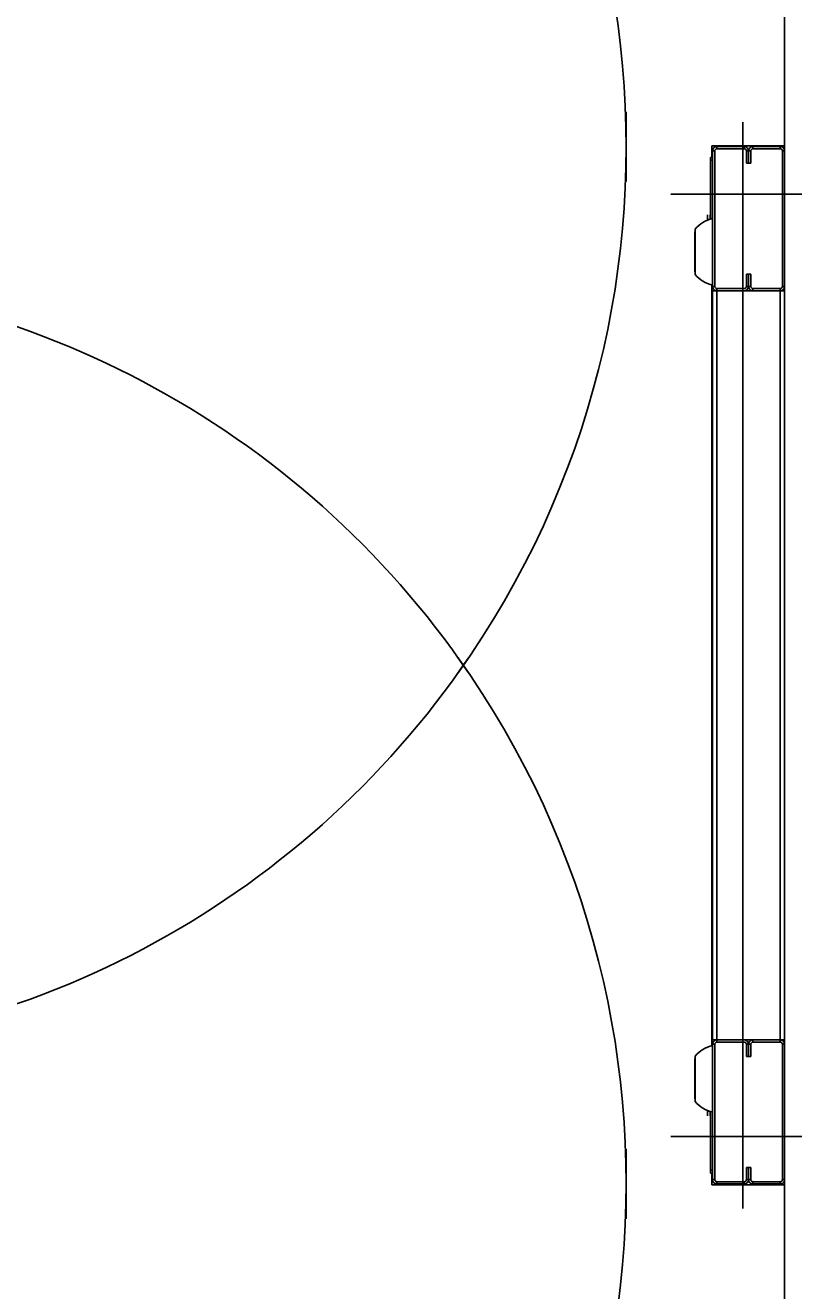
# Model space of a CAD drawing. Extents: x -264205 to -263659, y -1242401 to -1241986.
# Drawn here: x -263794.88 to -263794.373, y -1242164.795 to -1242163.96 of the extents above; entities that cross this region are included whole.
import ezdxf

# ---------------------------------------------------------------- set-up
doc = ezdxf.new("R2010")
doc.units = 0
doc.layers.add('SITUACIA_DSP_2D', color=7, linetype='Continuous')

msp = doc.modelspace()

# ---------------------------------------------------------------- linework, layer by layer
at = {"layer": 'SITUACIA_DSP_2D'}
for p, q in [((-263794.3789, -1242163.52564), (-263794.3789, -1242164.03979)), ((-263794.4834, -1242164.01732), (-263794.4834, -1242164.06321)), ((-263794.40645, -1242164.02411), (-263794.40645, -1242164.38726)), ((-263794.42688, -1242164.04739), (-263794.42688, -1242164.03979)), ((-263794.42688, -1242164.03979), (-263794.3789, -1242164.03979)), ((-263794.4264, -1242164.04311), (-263794.42498, -1242164.04311)), ((-263794.4264, -1242164.13241), (-263794.4264, -1242164.04311)), ((-263794.42498, -1242164.13241), (-263794.42498, -1242164.04311)), ((-263794.42355, -1242164.04169), (-263794.42355, -1242164.04026)), ((-263794.42355, -1242164.04026), (-263794.4055, -1242164.04026)), ((-263794.42355, -1242164.04169), (-263794.4055, -1242164.04169)), ((-263794.4055, -1242164.04026), (-263794.4055, -1242164.04169)), ((-263794.40408, -1242164.04311), (-263794.40265, -1242164.04311)), ((-263794.40408, -1242164.04311), (-263794.40408, -1242164.05119)), ((-263794.40265, -1242164.04311), (-263794.40123, -1242164.04311)), ((-263794.40265, -1242164.04311), (-263794.40265, -1242164.05119)), ((-263794.40265, -1242164.05119), (-263794.40265, -1242164.04311)), ((-263794.40123, -1242164.05119), (-263794.40123, -1242164.04311)), ((-263794.3998, -1242164.04169), (-263794.3998, -1242164.04026)), ((-263794.3998, -1242164.04026), (-263794.38175, -1242164.04026)), ((-263794.3998, -1242164.04169), (-263794.38175, -1242164.04169)), ((-263794.38175, -1242164.04026), (-263794.38175, -1242164.04169)), ((-263794.38033, -1242164.04311), (-263794.3789, -1242164.04311)), ((-263794.38033, -1242164.04311), (-263794.38033, -1242164.13241)), ((-263794.3789, -1242164.03979), (-263794.3789, -1242164.04311)), ((-263794.3789, -1242164.04311), (-263794.3789, -1242164.13241)), ((-263794.4264, -1242164.04739), (-263794.42783, -1242164.04739)), ((-263794.42783, -1242164.04739), (-263794.42783, -1242164.04929)), ((-263794.4264, -1242164.04929), (-263794.42783, -1242164.04929)), ((-263794.42783, -1242164.04929), (-263794.42783, -1242164.08809)), ((-263794.40408, -1242164.05119), (-263794.40265, -1242164.05119)), ((-263794.40265, -1242164.05119), (-263794.40123, -1242164.05119)), ((-263794.35895, -1242164.07161), (-263794.45395, -1242164.07161)), ((-263794.42973, -1242164.08523), (-263794.42973, -1242164.08837)), ((-263794.42973, -1242164.08872), (-263794.42973, -1242164.08837)), ((-263794.42933, -1242164.08838), (-263794.42973, -1242164.08837)), ((-263794.42887, -1242164.08839), (-263794.42933, -1242164.08838)), ((-263794.42792, -1242164.08515), (-263794.42792, -1242164.08812)), ((-263794.43812, -1242164.09683), (-263794.43799, -1242164.09619)), ((-263794.43812, -1242164.09683), (-263794.43812, -1242164.1224)), ((-263794.43799, -1242164.09619), (-263794.4378, -1242164.09585)), ((-263794.4378, -1242164.12453), (-263794.4378, -1242164.0947)), ((-263794.43799, -1242164.12304), (-263794.43812, -1242164.1224)), ((-263794.4378, -1242164.12338), (-263794.43799, -1242164.12304)), ((-263794.40265, -1242164.12434), (-263794.40408, -1242164.12434)), ((-263794.40408, -1242164.12434), (-263794.40408, -1242164.13241)), ((-263794.40265, -1242164.12434), (-263794.40265, -1242164.13241)), ((-263794.40265, -1242164.13241), (-263794.40265, -1242164.12434)), ((-263794.40123, -1242164.12434), (-263794.40265, -1242164.12434)), ((-263794.40123, -1242164.13241), (-263794.40123, -1242164.12434)), ((-263794.42688, -1242164.38726), (-263794.42688, -1242164.13137)), ((-263794.42498, -1242164.13241), (-263794.4264, -1242164.13241)), ((-263794.42355, -1242164.13526), (-263794.42355, -1242164.13384)), ((-263794.4055, -1242164.13384), (-263794.42355, -1242164.13384)), ((-263794.40265, -1242164.13241), (-263794.40408, -1242164.13241)), ((-263794.40123, -1242164.13241), (-263794.40265, -1242164.13241)), ((-263794.38175, -1242164.13384), (-263794.3998, -1242164.13384)), ((-263794.3998, -1242164.13526), (-263794.3998, -1242164.13384)), ((-263794.38175, -1242164.13384), (-263794.38175, -1242164.13526)), ((-263794.3789, -1242164.13241), (-263794.38033, -1242164.13241)), ((-263794.3789, -1242164.13241), (-263794.3789, -1242164.13526)), ((-263794.4264, -1242164.13526), (-263794.4264, -1242164.38726)), ((-263794.4264, -1242164.13526), (-263794.42355, -1242164.13526)), ((-263794.42355, -1242164.13526), (-263794.42355, -1242164.38726)), ((-263794.4055, -1242164.13526), (-263794.42355, -1242164.13526)), ((-263794.42355, -1242164.13526), (-263794.3941, -1242164.13526)), ((-263794.38175, -1242164.13526), (-263794.3998, -1242164.13526)), ((-263794.38175, -1242164.13526), (-263794.3884, -1242164.13526)), ((-263794.38175, -1242164.38726), (-263794.38175, -1242164.13526)), ((-263794.3789, -1242164.13526), (-263794.38175, -1242164.13526)), ((-263794.3789, -1242164.38726), (-263794.3789, -1242164.13526)), ((-263794.42688, -1242164.37726), (-263794.42688, -1242164.63316)), ((-263794.4264, -1242164.62926), (-263794.4264, -1242164.37726)), ((-263794.42355, -1242164.62926), (-263794.42355, -1242164.37726)), ((-263794.40645, -1242164.74041), (-263794.40645, -1242164.37726)), ((-263794.38175, -1242164.37726), (-263794.38175, -1242164.62926)), ((-263794.3789, -1242164.37726), (-263794.3789, -1242164.62926)), ((-263794.4264, -1242164.62926), (-263794.42355, -1242164.62926)), ((-263794.42498, -1242164.63211), (-263794.4264, -1242164.63211)), ((-263794.4264, -1242164.63211), (-263794.4264, -1242164.72141)), ((-263794.42498, -1242164.63211), (-263794.42498, -1242164.72141)), ((-263794.42355, -1242164.62926), (-263794.42355, -1242164.63069)), ((-263794.4055, -1242164.62926), (-263794.42355, -1242164.62926)), ((-263794.42355, -1242164.62926), (-263794.3941, -1242164.62926)), ((-263794.4055, -1242164.63069), (-263794.42355, -1242164.63069)), ((-263794.40265, -1242164.63211), (-263794.40408, -1242164.63211)), ((-263794.40408, -1242164.64019), (-263794.40408, -1242164.63211)), ((-263794.40265, -1242164.64019), (-263794.40265, -1242164.63211)), ((-263794.40123, -1242164.63211), (-263794.40265, -1242164.63211)), ((-263794.40265, -1242164.63211), (-263794.40265, -1242164.64019)), ((-263794.40123, -1242164.63211), (-263794.40123, -1242164.64019)), ((-263794.3998, -1242164.62926), (-263794.3998, -1242164.63069)), ((-263794.38175, -1242164.62926), (-263794.3998, -1242164.62926)), ((-263794.38175, -1242164.63069), (-263794.3998, -1242164.63069)), ((-263794.38175, -1242164.62926), (-263794.3884, -1242164.62926)), ((-263794.3789, -1242164.62926), (-263794.38175, -1242164.62926)), ((-263794.38175, -1242164.63069), (-263794.38175, -1242164.62926)), ((-263794.3789, -1242164.63211), (-263794.38033, -1242164.63211)), ((-263794.38033, -1242164.72141), (-263794.38033, -1242164.63211)), ((-263794.3789, -1242164.63211), (-263794.3789, -1242164.62926)), ((-263794.3789, -1242164.72141), (-263794.3789, -1242164.63211)), ((-263794.43799, -1242164.64149), (-263794.43812, -1242164.64213)), ((-263794.43812, -1242164.6677), (-263794.43812, -1242164.64213)), ((-263794.4378, -1242164.64115), (-263794.43799, -1242164.64149)), ((-263794.4378, -1242164.64), (-263794.4378, -1242164.66983)), ((-263794.40265, -1242164.64019), (-263794.40408, -1242164.64019)), ((-263794.40123, -1242164.64019), (-263794.40265, -1242164.64019)), ((-263794.43812, -1242164.6677), (-263794.43799, -1242164.66834)), ((-263794.43799, -1242164.66834), (-263794.4378, -1242164.66868)), ((-263794.42973, -1242164.67581), (-263794.42973, -1242164.67616)), ((-263794.42933, -1242164.67615), (-263794.42973, -1242164.67616)), ((-263794.42973, -1242164.6793), (-263794.42973, -1242164.67616)), ((-263794.42887, -1242164.67614), (-263794.42933, -1242164.67615)), ((-263794.42792, -1242164.67938), (-263794.42792, -1242164.67641)), ((-263794.42783, -1242164.71524), (-263794.42783, -1242164.67644)), ((-263794.35895, -1242164.69291), (-263794.45395, -1242164.69291)), ((-263794.4834, -1242164.7472), (-263794.4834, -1242164.70132)), ((-263794.4264, -1242164.71524), (-263794.42783, -1242164.71524)), ((-263794.42783, -1242164.71714), (-263794.42783, -1242164.71524)), ((-263794.4264, -1242164.71714), (-263794.42783, -1242164.71714)), ((-263794.42688, -1242164.71714), (-263794.42688, -1242164.72474)), ((-263794.40408, -1242164.71334), (-263794.40265, -1242164.71334)), ((-263794.40408, -1242164.72141), (-263794.40408, -1242164.71334)), ((-263794.40265, -1242164.71334), (-263794.40123, -1242164.71334)), ((-263794.40265, -1242164.72141), (-263794.40265, -1242164.71334)), ((-263794.40265, -1242164.71334), (-263794.40265, -1242164.72141)), ((-263794.40123, -1242164.71334), (-263794.40123, -1242164.72141)), ((-263794.42688, -1242164.72474), (-263794.3789, -1242164.72474)), ((-263794.4264, -1242164.72141), (-263794.42498, -1242164.72141)), ((-263794.42355, -1242164.72284), (-263794.42355, -1242164.72426)), ((-263794.42355, -1242164.72284), (-263794.4055, -1242164.72284)), ((-263794.42355, -1242164.72426), (-263794.4055, -1242164.72426)), ((-263794.4055, -1242164.72426), (-263794.4055, -1242164.72284)), ((-263794.40408, -1242164.72141), (-263794.40265, -1242164.72141)), ((-263794.40265, -1242164.72141), (-263794.40123, -1242164.72141)), ((-263794.3998, -1242164.72284), (-263794.3998, -1242164.72426)), ((-263794.3998, -1242164.72284), (-263794.38175, -1242164.72284)), ((-263794.3998, -1242164.72426), (-263794.38175, -1242164.72426)), ((-263794.38175, -1242164.72426), (-263794.38175, -1242164.72284)), ((-263794.38033, -1242164.72141), (-263794.3789, -1242164.72141)), ((-263794.3789, -1242164.72474), (-263794.3789, -1242164.72141)), ((-263794.3789, -1242165.23889), (-263794.3789, -1242164.72474))]:
    msp.add_line(p, q, dxfattribs=at)
for centre, radius, start, end in [((-263795.0819, -1242164.04027), 0.5985, 324.56502, 215.43498), ((-263794.42355, -1242164.04311), 0.00285, 90, 180), ((-263794.42355, -1242164.04311), 0.00143, 90, 180), ((-263794.4055, -1242164.04311), 0.00285, 0, 90), ((-263794.4055, -1242164.04311), 0.00143, 0, 90), ((-263794.3998, -1242164.04311), 0.00285, 90, 180), ((-263794.3998, -1242164.04311), 0.00143, 90, 180), ((-263794.38175, -1242164.04311), 0.00285, 0, 90), ((-263794.38175, -1242164.04311), 0.00143, 0, 90), ((-263794.42286, -1242164.10643), 0.019, 100.75587, 141.87121), ((-263794.42792, -1242164.08525), 0.000095, 0, 90), ((-263795.0819, -1242164.72427), 0.5985, 34.26896, 145.73104), ((-263794.42286, -1242164.1128), 0.019, 218.12879, 259.24413), ((-263794.42355, -1242164.13241), 0.00285, 180, 270), ((-263794.42355, -1242164.13241), 0.00143, 180, 270), ((-263794.4055, -1242164.13241), 0.00143, 270, 0), ((-263794.4055, -1242164.13241), 0.00285, 270, 0), ((-263794.3998, -1242164.13241), 0.00285, 180, 270), ((-263794.3998, -1242164.13241), 0.00143, 180, 270), ((-263794.38175, -1242164.13241), 0.00143, 270, 0), ((-263794.38175, -1242164.13241), 0.00285, 270, 0), ((-263795.0819, -1242164.72426), 0.5985, 144.56502, 35.43498), ((-263795.0819, -1242164.04026), 0.5985, 214.26896, 325.73104), ((-263794.42286, -1242164.65173), 0.019, 100.75587, 141.87121), ((-263794.42355, -1242164.63211), 0.00285, 90, 180), ((-263794.42355, -1242164.63211), 0.00143, 90, 180), ((-263794.4055, -1242164.63211), 0.00285, 0, 90), ((-263794.4055, -1242164.63211), 0.00143, 0, 90), ((-263794.3998, -1242164.63211), 0.00285, 90, 180), ((-263794.3998, -1242164.63211), 0.00143, 90, 180), ((-263794.38175, -1242164.63211), 0.00285, 0, 90), ((-263794.38175, -1242164.63211), 0.00143, 0, 90), ((-263794.42286, -1242164.6581), 0.019, 218.12879, 259.24413), ((-263794.42792, -1242164.67928), 0.000095, 270, 0), ((-263794.42355, -1242164.72141), 0.00285, 180, 270), ((-263794.42355, -1242164.72141), 0.00143, 180, 270), ((-263794.4055, -1242164.72141), 0.00143, 270, 0), ((-263794.4055, -1242164.72141), 0.00285, 270, 0), ((-263794.3998, -1242164.72141), 0.00285, 180, 270), ((-263794.3998, -1242164.72141), 0.00143, 180, 270), ((-263794.38175, -1242164.72141), 0.00285, 270, 0), ((-263794.38175, -1242164.72141), 0.00143, 270, 0)]:
    msp.add_arc(centre, radius, start, end, dxfattribs=at)

doc.saveas('drawing.dxf')
